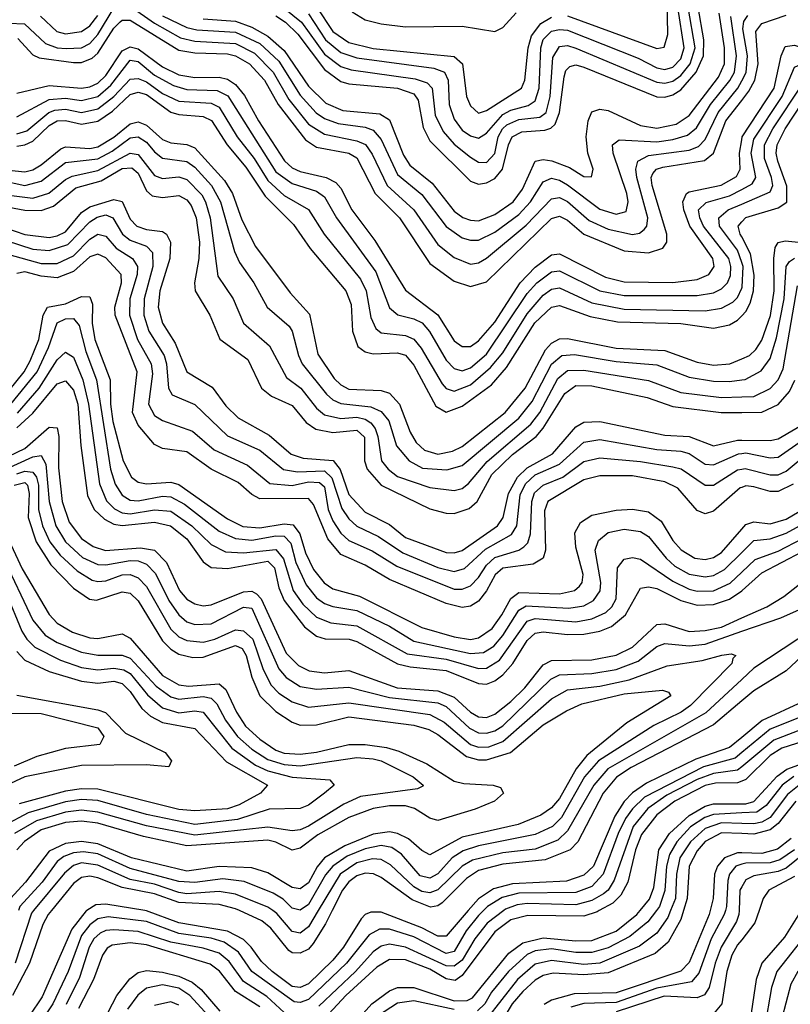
# Model space of a CAD drawing. Header units: inches. Extents: x 501365 to 657855, y 482276 to 547543.
# Tile 464 of 656: x 568217 to 570120, y 529769 to 532199. Entities that reach past the tile are written whole.
import ezdxf

# ---------------------------------------------------------------- set-up
doc = ezdxf.new("R2010")
doc.units = ezdxf.units.IN
doc.header["$MEASUREMENT"] = 0
for name, color, linetype in [('A5562', 7, 'Continuous'), ('A5563', 7, 'Continuous'), ('A5572', 7, 'Continuous'), ('A5573', 7, 'Continuous')]:
    doc.layers.add(name, color=color, linetype=linetype)

msp = doc.modelspace()

# ---------------------------------------------------------------- linework, layer by layer
at = {"layer": 'A5562', "color": 5}
for points, elevation in [([(568382.6, 530000), (568381, 529999), (568346.1, 529953.9), (568272.9, 529787.1), (568176, 529644)], 3020), ([(568295.6, 530000), (568287.5, 529990), (568274.4, 529965.6), (568241.7, 529870), (568199.3, 529790)], 2980), ([(569362.3, 530000), (569350, 529988), (569319.6, 529950), (569290, 529898.8), (569270, 529894.3), (569190, 529934.8), (569130, 529953.8), (569105.8, 529954.2), (569079.9, 529940.1), (569024.1, 529870), (568930, 529780.7), (568910, 529773.1), (568894.5, 529774.5), (568790, 529850), (568757.5, 529897.5), (568722.3, 529922.3), (568690, 529932), (568610, 529943.1), (568530, 529972.8), (568435.7, 529984.3), (568410, 529979.6), (568390, 529964.9), (568370, 529938.2), (568336.5, 529850), (568298.7, 529770), (568199.5, 529620.5)], 3040), ([(568251.6, 530000), (568246.4, 529993.6), (568205.9, 529870)], 2960), ([(569324.7, 530000), (569270, 529936.6), (569250, 529936.8), (569210, 529957.1), (569110, 529995.7), (569083.9, 529996.1), (569070, 529990.2), (569060.2, 529979.8), (569016.6, 529910), (568990, 529877.7), (568930, 529819), (568910, 529810), (568890, 529812.6), (568840.6, 529850), (568813.9, 529873.9), (568789.1, 529910), (568770, 529928.9), (568730, 529949.2), (568610, 529969.8), (568530, 529999.3), (568525.8, 530000)], 3020), ([(568989, 530000), (568972.5, 529967.5), (568941.4, 529918.6), (568930, 529905), (568910, 529894.8), (568890, 529895.8), (568881.8, 529901.8), (568836.9, 529956.9), (568815.1, 529975.1), (568760, 530000)], 2980), ([(568954.2, 530000), (568930, 529959.8), (568910, 529943.9), (568890, 529948.6), (568852.5, 529992.5), (568841.9, 530000)], 2960), ([(569412.2, 530000), (569371.1, 529968.9), (569341.2, 529930), (569310, 529877.7), (569290, 529862.7), (569270, 529863.2), (569170, 529909.6), (569130, 529916.9), (569110, 529912.3), (569090, 529898.5), (569046, 529850), (568956.1, 529763.9)], 3060), ([(569648, 530000), (569642.8, 529997.2), (569610, 529986.6), (569471.9, 529988.1), (569430, 529976.9), (569390, 529947.3), (569310, 529839.6), (569292.2, 529827.8), (569270, 529831.9), (569230, 529855.1), (569170, 529878.1), (569130, 529879.4), (569099.4, 529860.6), (569022.2, 529790), (568970, 529733.8)], 3080), ([(569015.2, 529690), (569086.8, 529770), (569130, 529801.5), (569149.8, 529810.2), (569190, 529810.3), (569290, 529776.8), (569322.2, 529777.8), (569335.3, 529784.7), (569424.8, 529895.2), (569459.4, 529920.6), (569510, 529932.4), (569590, 529925), (569630, 529926.4), (569690, 529949.6), (569741.3, 529990), (569749.4, 530000)], 3120), ([(569789.2, 530000), (569768.1, 529971.9), (569724, 529936), (569670, 529908.1), (569630, 529896.6), (569590, 529896.5), (569530, 529905.3), (569490, 529900.4), (569470, 529891.3), (569423.8, 529850), (569381.8, 529798.2), (569365.5, 529770), (569347.7, 529752.3)], 3140), ([(569824.1, 530000), (569817.2, 529982.8), (569790, 529944.1), (569748, 529912), (569649.4, 529870.6), (569610, 529867.3), (569530, 529877), (569490, 529868), (569446, 529830), (569369.2, 529730.8)], 3160), ([(569856.6, 530000), (569850, 529977.8), (569818.1, 529921.9), (569786.1, 529893.9), (569670, 529846.4), (569610, 529841.4), (569534.3, 529845.7), (569510, 529840), (569490, 529828.3), (569459.4, 529800.6), (569432.8, 529770), (569409.5, 529730)], 3180), ([(569922.2, 530000), (569919.8, 529990), (569870, 529871.8), (569849.8, 529850.2), (569690, 529796.7), (569585.9, 529794.1), (569530, 529779.1), (569512, 529768)], 3220), ([(569959.6, 530000), (569956.9, 529990), (569924.2, 529930), (569894.4, 529845.6), (569875.7, 529824.3), (569790, 529808.2), (569690, 529773.2), (569610, 529771), (569578.2, 529761.8)], 3240), ([(569993.3, 530000), (569993, 529990), (569987.1, 529972.9), (569949, 529910), (569934.1, 529870), (569919.7, 529810), (569908.1, 529791.9), (569890, 529784.3), (569808.5, 529788.5), (569690, 529750.3)], 3260), ([(568870, 529748.3), (568827.5, 529787.5), (568770, 529825.3), (568734.4, 529874.4), (568710, 529894.6), (568670, 529907.2), (568590, 529922.3), (568510, 529948.2), (568450, 529952.8), (568430, 529950.8), (568415.9, 529944.1), (568400.6, 529930), (568389, 529910), (568365.2, 529834.8), (568331.9, 529768.1)], 3060), ([(568810, 529762.4), (568750, 529800.1), (568710.7, 529850.7), (568687.8, 529867.8), (568530, 529915.2), (568490, 529920.4), (568445.1, 529914.9), (568432.9, 529907.1), (568421.6, 529890), (568399, 529830), (568362, 529758)], 3080), ([(570000, 529928), (569990, 529915.2), (569975.8, 529890), (569963, 529850), (569951.2, 529770), (569930, 529745.4)], 3280), ([(568415.3, 529710), (568457.2, 529790), (568488.8, 529831.2), (568510, 529847.2), (568530, 529852.1), (568570, 529848), (568610, 529838.3), (568642.9, 529822.9), (568665.4, 529805.4), (568711.5, 529751.5)], 3120), ([(568692.7, 529730), (568637.2, 529790), (568610, 529808.8), (568570, 529816.6), (568530, 529808.4), (568508.6, 529791.4), (568483.6, 529756.4)], 3140), ([(568610, 529766.9), (568590, 529774.5), (568550, 529765.4)], 3160), ([(569290, 529756.2), (569190, 529777), (569150, 529771.1), (569100.6, 529739.4)], 3140)]:
    msp.add_lwpolyline(points, dxfattribs=dict(at, elevation=elevation))
at = {"layer": 'A5563', "color": 5}
for points, elevation in [([(569570, 532208.5), (569790, 532128.4), (569808.9, 532131.1), (569817.6, 532162.4), (569815.7, 532250)], 3580), ([(568190.6, 532190.6), (568228.7, 532188.7), (568280.7, 532140.7), (568309.9, 532130.1), (568332.1, 532127.9), (568370, 532130.2), (568390, 532140.9), (568410, 532163.1), (568450, 532227.8)], 3440), ([(568490, 532233.1), (568550, 532190.9), (568614.3, 532154.3), (568650, 532145.9), (568750, 532140.5), (568796.6, 532116.6), (568843.2, 532070), (568882.1, 532002.1), (568930, 531941.2), (568970, 531916.5), (569050, 531900.3), (569070.9, 531890.9), (569087.7, 531867.7), (569124.6, 531790), (569190.3, 531730.3), (569250, 531644.1), (569290, 531611.9), (569330, 531596.2), (569350, 531599.2), (569370, 531610.3), (569467.8, 531692.2), (569530, 531757.3), (569550, 531760.2), (569570, 531750.7), (569623.7, 531703.7), (569670, 531681.9), (569730, 531669.1), (569747.3, 531672.7), (569758.9, 531681.1), (569765.5, 531690), (569767.9, 531710), (569740.7, 531810), (569738.4, 531830), (569743.2, 531850), (569770, 531864.1), (569870, 531877.3), (569893.5, 531886.5), (569910, 531903.8), (569941.5, 531970), (569990.3, 532030), (570000, 532048.6)], 3440), ([(568850, 532208.5), (568873.3, 532193.3), (568903.9, 532163.9), (568970, 532076.1), (569010, 532046.9), (569030, 532040.7), (569150, 532030), (569190, 532015.9), (569200.7, 532000.7), (569213.3, 531933.3), (569230, 531900.2), (569330, 531800.6), (569350, 531793), (569370, 531796.3), (569390, 531807.4), (569409.5, 531830), (569423.9, 531890), (569432.9, 531910), (569457.2, 531922.8), (569513.5, 531926.5), (569528.8, 531931.2), (569539, 531941), (569550.2, 531969.8), (569561.4, 532058.6), (569566, 532074), (569575.9, 532084.1), (569590, 532087.7), (569610, 532082.4), (569790, 532008.9), (569810, 532008.2), (569830, 532013.5), (569850, 532026), (569887.8, 532070), (569906, 532110), (569906.2, 532150), (569892.8, 532230)], 3520), ([(568870, 532228.1), (568913, 532193), (568970, 532114.2), (569010, 532083.7), (569035.6, 532075.6), (569193.7, 532053.7), (569223.4, 532043.4), (569235.3, 532030), (569243.4, 531963.4), (569263.2, 531923.2), (569290, 531891.9), (569330, 531859.6), (569350, 531847.7), (569370, 531846.7), (569390, 531868.7), (569398.9, 531910), (569409.1, 531930), (569420.2, 531939.8), (569450, 531952.7), (569501.4, 531958.6), (569516.9, 531970), (569527.3, 532010), (569534, 532106), (569550, 532133.5), (569570, 532135.5), (569590, 532128.9), (569790, 532045.1), (569810, 532042.6), (569830, 532047.4), (569850, 532061.2), (569873.1, 532090), (569884.7, 532130), (569867.7, 532230)], 3540), ([(568930, 532213.5), (568972.3, 532150), (569010, 532118.4), (569050, 532105.3), (569240, 532080), (569266.3, 532070), (569275.4, 532050), (569277.3, 531990), (569290, 531953.9), (569310, 531926.8), (569330, 531912.3), (569350, 531907.1), (569370, 531919.5), (569410, 531965.4), (569430, 531976.3), (569472.6, 531987.4), (569490, 531999), (569500.2, 532030), (569504, 532130), (569510, 532150.1), (569530, 532170.6), (569550, 532175.3), (569570, 532173.4), (569744.2, 532104.2), (569790, 532080.4), (569810, 532076.4), (569830, 532082.1), (569850, 532103), (569858.1, 532130), (569842.2, 532230)], 3560), ([(568950, 532231.1), (568990, 532170), (569030, 532142.7), (569090, 532128.3), (569290, 532108.5), (569310.3, 532090), (569320.5, 532010), (569330, 531987), (569350, 531968.4), (569370, 531975), (569455.9, 532030), (569464.3, 532050), (569472.8, 532130), (569480.7, 532159.3), (569503.6, 532190), (569530, 532205.7)], 3580), ([(568268.2, 532208.2), (568308.6, 532170), (568330, 532164.6), (568370, 532170.2), (568390, 532184.1), (568410, 532209.6)], 3460), ([(568570, 532209.1), (568630, 532180), (568654.6, 532174.6), (568750, 532168.8), (568810, 532140.6), (568857.1, 532097.1), (568910, 532012.8), (568949.1, 531969.1), (568970, 531955.7), (569003.3, 531943.3), (569070, 531934), (569090, 531926.9), (569110, 531903.3), (569150, 531817.2), (569210, 531768), (569270, 531688.8), (569310, 531660.9), (569330, 531654.7), (569350, 531655.3), (569390, 531674.4), (569450, 531718.6), (569478.8, 531750), (569510, 531799.4), (569530, 531808), (569550, 531803), (569570, 531791.3), (569650, 531731.8), (569690, 531719.4), (569714.3, 531725.7), (569719.7, 531750), (569716.3, 531770), (569682.3, 531870), (569680.6, 531890), (569697.5, 531902.5), (569790, 531897.7), (569830, 531903.4), (569866, 531914), (569888, 531932), (569923.3, 531990), (569970.8, 532049.2), (569982.3, 532070), (569987.3, 532110), (569973.2, 532206.8)], 3460), ([(568670, 532201.5), (568750, 532195.9), (568790, 532181.1), (568830, 532158.9), (568870, 532123.6), (568930, 532035.2), (568973.1, 531993.1), (569015.3, 531975.3), (569106.8, 531966.8), (569130, 531952.5), (569164.9, 531864.9), (569180.2, 531840.2), (569235.6, 531795.6), (569290, 531726.8), (569311.4, 531711.4), (569330, 531704.2), (569350, 531702.9), (569390, 531718), (569435.8, 531750), (569458.7, 531781.3), (569490.2, 531849.8), (569510, 531854.4), (569531.3, 531851.3), (569574.5, 531834.5), (569610, 531812), (569629, 531811), (569633, 531830), (569619.8, 531870), (569616.2, 531910), (569621, 531950), (569630, 531971.9), (569650, 531978.5), (569670, 531975.4), (569750, 531938), (569790, 531931.7), (569838.3, 531941.7), (569870, 531962.4), (569942.4, 532057.6), (569957.8, 532090), (569957.9, 532130), (569944.7, 532215.3)], 3480), ([(569038.5, 532218.5), (569070, 532198.7), (569110, 532189.2), (569170, 532182.1), (569310, 532183.6), (569390, 532170.1), (569410, 532180.4), (569443.4, 532216.6)], 3620), ([(568212.5, 532152.5), (568250, 532112.2), (568264.9, 532104.9), (568350, 532093.4), (568370, 532094), (568395.8, 532104.2), (568410, 532116.4), (568450, 532178.3), (568465.6, 532194.4), (568470, 532198.4), (568490, 532198.3), (568610, 532124), (568650, 532117.3), (568730, 532114.9), (568750.4, 532110), (568784.4, 532090), (568821.9, 532050), (568855, 531990), (568922.8, 531902.8), (568950, 531884.9), (569030, 531870.2), (569050, 531858.2), (569094.7, 531770), (569155, 531710), (569230, 531597.1), (569290, 531554), (569330, 531540.5), (569370, 531552.4), (569530, 531708.5), (569550, 531714), (569570, 531704.2), (569610.4, 531670), (569710, 531628.5), (569770, 531624), (569805, 531635), (569814.8, 531650), (569814.8, 531670), (569778.5, 531790), (569776.6, 531810), (569780.6, 531819.4), (569789.4, 531830.6), (569805, 531835), (569908.3, 531851.7), (569930, 531869.5), (569960.6, 531950), (570000, 532000.1)], 3420), ([(568210, 532017.6), (568290, 532037), (568370, 532030.5), (568390, 532033.6), (568410, 532042.9), (568430, 532061.3), (568470, 532122.8), (568490, 532132.1), (568510, 532127.4), (568570, 532082.8), (568610, 532063.5), (568650, 532056.6), (568710, 532057.1), (568730, 532052.4), (568750, 532039.1), (568772.3, 532012.3), (568806.5, 531950), (568870.7, 531850.7), (568890, 531834), (568910, 531824.2), (568973.5, 531810), (568997.8, 531797.8), (569010, 531783.4), (569036.9, 531730), (569094.3, 531654.3), (569170, 531532), (569250, 531470.7), (569290, 531406.7), (569310, 531392.7), (569330, 531392.6), (569350, 531406.3), (569390, 531453), (569452.8, 531550), (569490, 531588.2), (569530, 531618.5), (569550, 531620.9), (569663.4, 531563.4), (569710, 531551.9), (569830, 531550.4), (569890, 531558), (569919, 531570), (569931.9, 531590), (569928.7, 531610), (569872.2, 531690), (569856.7, 531730), (569854.5, 531750), (569863.7, 531770), (569870, 531774), (569949, 531791), (569987.5, 531812.5), (569996, 531830), (569994.8, 531870), (570000, 531902.5)], 3380), ([(568210, 531959.6), (568290, 532002.6), (568330, 532005.7), (568370, 532000), (568410, 532009.6), (568442.4, 532037.6), (568490, 532099.1), (568510, 532096.1), (568550, 532062.3), (568596.9, 532036.9), (568630, 532027.2), (568704.9, 532024.9), (568731.2, 532011.2), (568850, 531823.7), (568890, 531794.6), (568950, 531775.7), (568970, 531762), (568999.2, 531710), (569096.8, 531576.8), (569130, 531488.1), (569151, 531471), (569190, 531461.2), (569210.8, 531450.8), (569229.4, 531429.4), (569270, 531358.6), (569290, 531338.1), (569310, 531332.5), (569330, 531339.9), (569370, 531373.4), (569470, 531523.1), (569494.1, 531550), (569530, 531576.8), (569550, 531579.3), (569649.9, 531529.9), (569710, 531518.8), (569890, 531518.2), (569930, 531524.9), (569950, 531534.8), (569965.2, 531550), (569972.5, 531567.5), (569973.5, 531590), (569968.5, 531610), (569906, 531690), (569896.4, 531710), (569893.6, 531730), (569911.9, 531748.1), (569970, 531764.7), (570000, 531780.4)], 3360), ([(568210, 531917.5), (568235, 531925), (568289.4, 531970.6), (568303.9, 531976.1), (568330, 531978.1), (568370, 531970.5), (568410, 531979.4), (568450, 532009.7), (568490, 532052.3), (568510, 532054.4), (568530, 532046.2), (568570, 532016.8), (568610, 531997.8), (568690, 531993.4), (568710, 531983), (568753.9, 531910), (568796.3, 531856.3), (568830, 531802.7), (568870, 531765.5), (568930.4, 531730.4), (568968.8, 531670), (569058.5, 531558.5), (569072.8, 531530), (569083.9, 531463.9), (569096.6, 531436.6), (569110, 531426.3), (569170, 531419.5), (569190, 531410.6), (569208.8, 531388.8), (569260.5, 531300.5), (569270, 531289.2), (569290, 531282), (569330, 531297.6), (569379.6, 531340.4), (569410, 531377), (569470, 531473.4), (569510, 531519.2), (569530, 531533.9), (569550, 531537.2), (569630, 531500.3), (569710, 531485), (569910, 531480.6), (569950, 531486.8), (569978.1, 531501.9), (569990, 531513.5), (570000, 531536.3)], 3340), ([(568210, 531887.4), (568230, 531890), (568250, 531899.7), (568290, 531937.9), (568310, 531949.5), (568330, 531950.3), (568370, 531941.5), (568410, 531949.2), (568446.6, 531973.4), (568490, 532014.7), (568510, 532020.7), (568530, 532014.5), (568590, 531971.4), (568610, 531964.9), (568670, 531960.4), (568690.8, 531950.8), (568729.7, 531890), (568775.3, 531835.3), (568823.6, 531763.6), (568893.5, 531693.5), (568934.8, 531634.8), (569022.3, 531530), (569035.9, 531495.9), (569039, 531430), (569052.3, 531392.3), (569070, 531379.7), (569090, 531374.5), (569150, 531377.3), (569170, 531370.8), (569190, 531346.4), (569244.9, 531244.9), (569270, 531230.4), (569310, 531245.4), (569382.4, 531297.6), (569419.4, 531340.6), (569488.8, 531451.2), (569530, 531489.4), (569550, 531493.8), (569626.2, 531466.2), (569693.1, 531453.1), (569849.4, 531449.4), (569930, 531437.7), (569970, 531446), (569990, 531457.7), (570000, 531468.3)], 3320), ([(568190, 531827.8), (568230, 531823.5), (568250, 531828.8), (568270, 531840.7), (568319.1, 531880.9), (568330, 531885.4), (568390, 531881.2), (568410, 531885.4), (568450, 531909.2), (568490, 531942.1), (568510, 531946.9), (568530, 531939), (568570, 531903.5), (568590, 531895.7), (568630, 531891.6), (568650, 531883.2), (568722.6, 531802.6), (568743, 531770), (568765.3, 531705.3), (568799.7, 531639.7), (568885.2, 531525.2), (568932.6, 531472.6), (568953.6, 531373.6), (568993.6, 531313.6), (569010, 531297.8), (569030, 531287.2), (569110, 531283.9), (569130, 531277.5), (569155.2, 531250), (569181.1, 531181.1), (569195.9, 531155.9), (569216.6, 531136.6), (569250, 531126.9), (569286, 531134), (569310, 531145.4), (569416.2, 531230), (569465.5, 531290), (569515.8, 531384.2), (569530, 531400.8), (569550, 531411.2), (569570, 531412.1), (569690, 531388.7), (569810, 531382.8), (569890, 531353.5), (569930, 531346.2), (569970.3, 531349.7), (570000, 531362.1)], 3280), ([(568170, 531803.3), (568230, 531790), (568270, 531800.4), (568330, 531846.5), (568410, 531855.6), (568445.4, 531874.6), (568490, 531907.4), (568510, 531910.4), (568530, 531897.1), (568550, 531872.8), (568570, 531857.6), (568630, 531849.6), (568650, 531834.9), (568691.1, 531790), (568712.8, 531750), (568747.4, 531627.4), (568759.5, 531599.5), (568795.6, 531550), (568827.9, 531490), (568882.6, 531442.6), (568890.3, 531430), (568905.2, 531370), (568914.5, 531350), (568974.6, 531274.6), (568990, 531260.9), (569010, 531252.1), (569083.9, 531243.9), (569110, 531231.8), (569128.7, 531208.7), (569147.4, 531147.4), (569178.8, 531110), (569211.8, 531091.8), (569271.9, 531088.1), (569310, 531098.8), (569450, 531215.6), (569482.9, 531257.1), (569530, 531348.9), (569555.9, 531370), (569587.4, 531372.6), (569690, 531355.6), (569790, 531346.9), (569870, 531317.1), (569930, 531306.7), (569970, 531305.9), (570000, 531310.2)], 3260), ([(568190, 531765.9), (568250, 531759.1), (568288.7, 531771.3), (568330, 531805.1), (568346.8, 531813.2), (568410, 531827), (568490, 531869.7), (568510, 531866.5), (568550, 531815), (568570, 531807.4), (568610, 531811.8), (568630, 531804.6), (568666.7, 531766.7), (568676.1, 531750), (568687.3, 531710), (568706.5, 531566.5), (568744.5, 531510), (568770, 531450.1), (568834.3, 531394.3), (568875.7, 531315.7), (568911.7, 531290), (568950, 531240.1), (568970, 531223.8), (569010, 531214.9), (569050, 531217.8), (569070, 531213.3), (569083.9, 531203.9), (569094.9, 531190), (569101.4, 531170), (569110.6, 531110.6), (569127, 531090), (569150, 531072), (569230, 531044.6), (569290, 531037), (569310, 531042.1), (569325.5, 531054.5), (569371.6, 531108.4), (569479.3, 531200.7), (569501.4, 531230), (569546.3, 531313.7), (569570, 531333), (569610, 531334.2), (569770, 531309), (569850, 531279.2), (569950, 531266.6), (570000, 531268.3)], 3240), ([(568190, 531736.9), (568230, 531728.7), (568270, 531728), (568300.9, 531739.1), (568355.7, 531784.3), (568418.2, 531801.8), (568470, 531832.1), (568493.7, 531833.7), (568510, 531820.6), (568530, 531777), (568544.6, 531764.6), (568570, 531760.3), (568610, 531765), (568630, 531754.6), (568640.4, 531740.4), (568652.7, 531710), (568660.9, 531650), (568659.8, 531610), (568648.6, 531550), (568650.8, 531530), (568686.3, 531470), (568711, 531411), (568780.1, 531360.1), (568814.4, 531290), (568839.3, 531270), (568890, 531246.5), (568924.6, 531204.6), (568948.1, 531188.1), (568990, 531180.3), (569050, 531186.4), (569068.5, 531168.5), (569068.4, 531110), (569074.9, 531090), (569110, 531050.3), (569230, 530991.7), (569270, 530981.1), (569290, 530980.6), (569327.1, 530992.9), (569346.8, 531010), (569383.3, 531076.7), (569433.8, 531126.2), (569492.3, 531170), (569510, 531190.6), (569563.3, 531276.7), (569590, 531296.1), (569630, 531295.4), (569766.7, 531266.7), (569830, 531244.8), (569949.2, 531229.2), (570000, 531230)], 3220), ([(568110, 531709.8), (568230, 531668.8), (568290, 531661.8), (568310, 531665.5), (568330, 531675.8), (568370, 531723.1), (568390, 531737.5), (568450, 531755.5), (568470, 531750.9), (568490, 531706.7), (568506.1, 531690), (568530, 531681.7), (568570, 531676.4), (568579.5, 531670), (568589.8, 531650), (568587.6, 531610), (568563, 531530), (568558.7, 531490), (568569.4, 531450), (568600.9, 531400.9), (568629.7, 531329.7), (568692.3, 531292.3), (568725.8, 531245.8), (568756.8, 531216.8), (568833.5, 531173.5), (568887.1, 531127.1), (568917, 531117), (568991.1, 531111.1), (569008.7, 531088.7), (569030, 531027.4), (569070, 530983.9), (569130, 530952.8), (569170, 530921.2), (569270, 530884.1), (569290, 530883), (569310, 530889.3), (569396.8, 530950), (569410.7, 530970), (569424.5, 531030), (569446, 531070), (569470, 531093.2), (569532.8, 531127.2), (569590, 531194.2), (569610, 531206), (569650, 531207.8), (569810, 531173.6), (569870, 531170.2), (569930, 531147.4), (569990, 531161.5), (570000, 531161.3)], 3180), ([(570000, 531599.8), (569989.6, 531630), (569945.1, 531690), (569943.7, 531710), (569966.9, 531730), (570000, 531744.3)], 3340), ([(568150, 531665.1), (568250, 531632.6), (568290, 531629.9), (568335.8, 531644.2), (568390, 531700.1), (568408.2, 531711.8), (568430, 531717.3), (568447.4, 531710), (568470.6, 531670), (568490, 531654.9), (568530, 531640.4), (568545, 531625), (568546.1, 531590), (568524.3, 531510), (568523.8, 531470), (568535.8, 531430), (568573.8, 531370), (568579.8, 531350), (568584.5, 531290), (568593.4, 531273.4), (568650, 531249), (568730, 531172), (568810, 531136.7), (568868.5, 531088.5), (568903.2, 531083.2), (568970, 531086), (568988, 531068), (569012.8, 530992.8), (569030, 530967.4), (569049.3, 530949.3), (569103.5, 530923.5), (569163.2, 530883.2), (569250, 530846.8), (569290, 530836.9), (569315.7, 530844.3), (569367.4, 530892.6), (569431.5, 530928.5), (569444.9, 530950), (569453.3, 531026.7), (569466.2, 531053.8), (569490, 531075.4), (569550, 531102.3), (569610, 531156.1), (569650, 531162.9), (569790, 531138.2), (569850, 531134.4), (569870, 531128.3), (569910, 531102.4), (569930, 531100.6), (569992.1, 531127.9), (570000, 531128.7)], 3160), ([(570000, 531663.3), (569996.5, 531670), (569991.1, 531690), (570000, 531700)], 3320), ([(568190, 531620), (568270, 531597.3), (568310, 531597.2), (568350, 531616.1), (568390, 531657.8), (568410, 531669.6), (568430, 531664.9), (568455.2, 531635.2), (568496, 531610), (568508.4, 531590), (568507.5, 531570), (568489.5, 531510), (568488.2, 531470), (568508.3, 531410), (568541.7, 531350), (568545.3, 531325.3), (568535.1, 531250), (568550, 531221.8), (568570, 531210.1), (568643.5, 531183.5), (568697.2, 531137.2), (568779.4, 531099.4), (568834.6, 531054.6), (568890, 531049.2), (568930, 531058.3), (568957.1, 531057.1), (568970, 531046.2), (568979.2, 530990), (568990, 530962), (569010, 530931.5), (569030, 530913.3), (569087.8, 530887.8), (569148.8, 530850), (569290, 530793.4), (569310, 530793.5), (569330, 530801.7), (569350, 530822.2), (569370, 530853), (569390, 530871.3), (569449.9, 530890), (569462.3, 530897.7), (569471.9, 530908.1), (569478.7, 530930), (569481.4, 531010), (569488.5, 531031.5), (569510, 531050), (569558.5, 531070), (569610, 531108.9), (569650, 531117.8), (569750, 531108.9), (569830, 531095.8), (569850.2, 531090.2), (569910, 531050.6), (569930, 531050.1), (569990, 531088), (570000, 531089.8)], 3140), ([(570000, 531044.8), (569996.4, 531043.6), (569930, 530986.4), (569910, 530979.2), (569890, 530987.7), (569842.5, 531042.5), (569810, 531058.6), (569730, 531072.9), (569650, 531073.6), (569610, 531063.7), (569521.3, 531010), (569513.2, 530986.8), (569515.1, 530890), (569510, 530869.7), (569485.1, 530854.9), (569410, 530845.1), (569390.9, 530829.1), (569370, 530789.1), (569350, 530764), (569330, 530751.5), (569310, 530748.4), (569270, 530757.7), (569130, 530817.4), (569070, 530852.5), (569010, 530879.1), (568977.8, 530917.8), (568942.3, 531002.3), (568930, 531016.9), (568810, 531016.1), (568790, 531027), (568756.4, 531056.4), (568690, 531089.8), (568630, 531132.4), (568570, 531140.8), (568550, 531150.4), (568510, 531198.4), (568495.6, 531230), (568506.9, 531330), (568452.8, 531470), (568452.2, 531490), (568468.3, 531550), (568468, 531570), (568430, 531611.8), (568410, 531620.8), (568390, 531614.3), (568350, 531577.5), (568310, 531561.8), (568270, 531566.3), (568230, 531577.2), (568210, 531572.9)], 3120), ([(568190, 531282.9), (568228.4, 531330), (568243, 531357), (568264.4, 531410), (568274.7, 531470), (568286.2, 531490), (568330, 531497.9), (568370, 531515.9), (568390, 531515.5), (568396.7, 531496.7), (568396.1, 531450), (568403, 531410), (568440.9, 531310), (568441.1, 531250), (568447.1, 531207.1), (568472.6, 531110), (568493.3, 531070), (568510, 531057.7), (568530, 531053.4), (568590, 531057.6), (568610, 531051.7), (568730, 530967), (568767.9, 530947.9), (568810, 530944.8), (568870, 530954.4), (568892.6, 530952.6), (568909.2, 530930), (568923.2, 530883.2), (568942.4, 530842.4), (568968.9, 530808.9), (568990, 530794.1), (569056.4, 530776.4), (569210, 530699.2), (569290, 530676.1), (569330, 530669.5), (569350, 530673.1), (569383.4, 530696.6), (569408, 530730), (569430, 530770.6), (569450, 530785.5), (569550, 530781.6), (569587.4, 530790), (569599.3, 530800.7), (569606.1, 530810), (569608.5, 530830), (569590, 530896.8), (569587.8, 530932.2), (569601.9, 530958.1), (569630, 530976.5), (569690, 530988.7), (569730, 530990.7), (569770, 530984.2), (569801.5, 530961.5), (569830, 530913.9), (569850.5, 530890.5), (569884.1, 530870), (569910, 530866.8), (569930, 530871.8), (569950, 530884.2), (570000, 530941.6)], 3080), ([(568195.4, 531250), (568260, 531330), (568288.5, 531390), (568309.4, 531450.6), (568330, 531461.1), (568350, 531461.5), (568364.1, 531444.1), (568380.6, 531380.6), (568406.4, 531310), (568441.7, 531090), (568452.8, 531052.8), (568470, 531025.6), (568490, 531013.3), (568510, 531011.8), (568570, 531022.8), (568590, 531021.5), (568623.7, 531003.7), (568710, 530936.6), (568750, 530918.9), (568790, 530914.8), (568850, 530925.5), (568870, 530924.2), (568886.9, 530906.9), (568899.3, 530859.3), (568924.2, 530804.2), (568950, 530772.4), (568970, 530758.3), (568990, 530750.5), (569050, 530740.8), (569130, 530702), (569190, 530665.3), (569330, 530634.7), (569362.7, 530637.4), (569387.6, 530652.4), (569410, 530679.1), (569450, 530741.9), (569467.7, 530752.3), (569573.4, 530746.6), (569610, 530752.5), (569634.4, 530765.6), (569650.3, 530789.7), (569652.2, 530810), (569638.3, 530890), (569646.4, 530913.6), (569670, 530933.2), (569710, 530941.3), (569750, 530935.7), (569770, 530923.4), (569813.2, 530870), (569835.2, 530850), (569870, 530830.4), (569910, 530823.8), (569930, 530827.5), (569957.8, 530842.2), (570000, 530883.9)], 3060), ([(568211.9, 531228.1), (568265.4, 531290), (568310, 531359.6), (568330, 531378.9), (568350, 531366.1), (568372.7, 531310), (568387.1, 531250), (568413.8, 531053.8), (568431.6, 531011.6), (568451.4, 530991.4), (568470, 530982.3), (568490, 530979.1), (568550, 530989), (568590, 530985.9), (568642.2, 530950), (568690, 530903.9), (568725.6, 530885.6), (568770, 530883.2), (568850, 530891.7), (568868.2, 530868.2), (568892.5, 530790), (568916.3, 530756.3), (568950, 530724.7), (568985.4, 530710), (569050, 530702.8), (569174.2, 530634.2), (569270, 530620.7), (569350, 530597.7), (569370, 530598.8), (569401.6, 530618.4), (569470, 530714.4), (569490, 530721.3), (569590, 530713.2), (569630, 530720), (569664.2, 530735.8), (569679.3, 530750), (569690, 530770), (569693.5, 530846.5), (569710, 530867.2), (569730, 530871.6), (569750, 530867.2), (569830, 530812.9), (569870, 530793.3), (569890, 530788.3), (569930, 530789.7), (569971.7, 530808.3), (570000, 530835.3)], 3040), ([(568210, 531192.1), (568250, 531227.7), (568310, 531300.3), (568330, 531307.8), (568350, 531284.4), (568360.6, 531250), (568368.4, 531148.4), (568384.9, 531024.9), (568401.3, 530990), (568426.3, 530966.3), (568450, 530954.3), (568470, 530950.3), (568550, 530958.9), (568589.8, 530949.8), (568630, 530917.8), (568670, 530861.1), (568690, 530846.7), (568730, 530844.5), (568830, 530862.3), (568846.4, 530846.4), (568856.7, 530796.7), (568870, 530765.7), (568920.5, 530700.5), (568950, 530677.4), (568971.2, 530671.2), (569030.3, 530670.3), (569050, 530664), (569150, 530608.8), (569181.4, 530601.4), (569270, 530592.8), (569350, 530560.4), (569370, 530559.2), (569390, 530567), (569410, 530581.8), (569435.2, 530610), (569470, 530667), (569490, 530684.9), (569510, 530688.5), (569570, 530681.8), (569610, 530682.6), (569650, 530689.9), (569678.6, 530701.4), (569713.4, 530730), (569750, 530796), (569770, 530799.2), (569790, 530794.8), (569850, 530765.6), (569890, 530753.6), (569930, 530755.7), (569970, 530769), (570000, 530789.3)], 3020), ([(568128.1, 531091.9), (568230, 531140.9), (568290, 531193.4), (568310, 531191.4), (568313.7, 531170), (568312.7, 531092.7), (568322.2, 531010), (568339, 530959), (568370, 530918.4), (568398.4, 530898.4), (568429, 530889), (568515.7, 530895.7), (568550, 530889.8), (568579.3, 530859.3), (568611.4, 530790), (568630, 530768.9), (568650, 530757.1), (568670, 530752.7), (568690, 530754.8), (568770, 530786.7), (568790, 530788.5), (568801.8, 530781.8), (568813.4, 530770), (568875.4, 530635.5), (568905.2, 530605.2), (568931.8, 530591.8), (568970, 530586.6), (569030, 530592.8), (569148.9, 530550), (569250, 530542.9), (569290, 530527.1), (569330, 530489.8), (569350, 530478.2), (569370, 530476.7), (569390, 530484.6), (569430, 530516.2), (569464.3, 530550), (569510, 530606.6), (569530, 530617.4), (569630, 530618.7), (569690, 530630.2), (569730.1, 530649.9), (569790, 530706), (569810, 530708.1), (569870, 530689.3), (569910, 530691.1), (569950, 530700), (570000, 530722.3)], 2980), ([(568174.1, 531085.9), (568250, 531119.9), (568270, 531123.6), (568282.1, 531102.1), (568290, 531010), (568306.2, 530950), (568330, 530910), (568372, 530872), (568410, 530854.2), (568430, 530853.6), (568490, 530864.3), (568510, 530863.3), (568530, 530855.5), (568552.2, 530832.2), (568585.2, 530765.2), (568610, 530730.1), (568630, 530713.1), (568650, 530705.9), (568690, 530708.3), (568770, 530749.4), (568790, 530746.5), (568856.9, 530596.9), (568875.3, 530575.3), (568910, 530553.4), (568950, 530546.3), (569030, 530551.9), (569130, 530525.7), (569250, 530513), (569270, 530503.9), (569328.1, 530450), (569350, 530438.9), (569370, 530437.7), (569390, 530443.7), (569410, 530456.4), (569528.7, 530571.3), (569550, 530582.1), (569630, 530585), (569690, 530595.3), (569744.5, 530615.5), (569790, 530651.6), (569810, 530659.5), (569870, 530653.6), (569910, 530658.1), (570000, 530689.4)], 2960), ([(568210, 531078.2), (568230, 531084.8), (568250, 531082.3), (568258.8, 531070), (568263.5, 531050), (568263.7, 530990), (568273.1, 530950), (568291.7, 530910), (568317, 530877), (568358.7, 530838.7), (568395.9, 530815.9), (568410, 530812), (568430, 530814), (568470, 530828.5), (568490, 530830), (568510, 530821.8), (568530, 530799.9), (568590, 530694.5), (568610, 530675.9), (568630, 530666.7), (568670, 530662.7), (568698.6, 530670), (568750, 530693.3), (568770, 530690.3), (568792.9, 530670), (568817.5, 530597.5), (568837.6, 530557.6), (568856.9, 530536.9), (568890, 530515), (568930, 530502.3), (569030, 530512.7), (569230, 530483.8), (569265.3, 530465.3), (569330, 530410.2), (569350, 530403.7), (569375.4, 530404.6), (569410, 530417.1), (569530, 530522.5), (569570, 530545), (569650, 530554.1), (569721.9, 530570), (569815.6, 530604.4), (569902.6, 530617.4), (569950.9, 530630.9), (569973.6, 530633.6), (569985.7, 530630), (569977.7, 530622.3), (569975.5, 530610), (569873.8, 530506.2), (569850.4, 530489.6), (569783.4, 530456.6), (569646.2, 530370), (569611.6, 530330), (569554.9, 530230), (569532.4, 530207.6), (569490, 530187.5), (569350, 530160), (569312.2, 530147.8), (569285.2, 530130), (569250, 530090.7), (569230, 530080), (569205.9, 530085.9), (569159.6, 530139.6), (569135.8, 530155.8), (569110, 530161), (569070, 530152.7), (569025.8, 530134.2), (568990.1, 530109.9), (568971.9, 530088.1), (568930, 530014.9), (568910, 530001.3), (568890, 530006.3), (568868, 530028), (568843.4, 530043.4), (568771.7, 530071.7), (568718.4, 530078.4), (568650, 530069.4), (568610, 530071.4), (568490, 530103.8), (568410, 530139.8), (568375.1, 530144.9), (568350, 530142.2), (568326.5, 530133.5), (568310, 530121.2), (568272.3, 530070), (568217.8, 530010), (568214.2, 530000)], 2940), ([(568203.1, 531050), (568230, 531056.4), (568236.6, 531050), (568240.9, 531030), (568238.3, 530970), (568258, 530910), (568293.7, 530853.7), (568350, 530796.1), (568389.2, 530769.2), (568406.6, 530766.6), (568470, 530787.2), (568490, 530783.6), (568510, 530764.3), (568570, 530665.7), (568590, 530645), (568610, 530633.1), (568644.6, 530624.6), (568670, 530625.3), (568750, 530654), (568766.7, 530646.7), (568776.7, 530630), (568790, 530576.3), (568810, 530530), (568850, 530491.3), (568890, 530465.4), (568910, 530458.1), (568950, 530458.3), (569030, 530478), (569190, 530457.9), (569227.3, 530447.3), (569250, 530434.5), (569320.2, 530380.2), (569350, 530372), (569370, 530372.3), (569429.4, 530390.6), (569510, 530458.4), (569567.1, 530492.9), (569605.3, 530510), (569710, 530535.1), (569804.3, 530544.3), (569819.1, 530539.1), (569824.7, 530530), (569716.6, 530463.4), (569617.3, 530382.7), (569591.2, 530350), (569550, 530276.9), (569530, 530253.4), (569504.3, 530235.7), (569447.6, 530212.4), (569310, 530181.2), (569230, 530137.9), (569210, 530148.7), (569177.2, 530177.2), (569150.4, 530190.4), (569130, 530194.4), (569090, 530188.3), (569020.4, 530159.6), (568970, 530130.1), (568951.8, 530108.2), (568930, 530068.9), (568910, 530054), (568890, 530056.9), (568830, 530092.9), (568790, 530105.8), (568710, 530108.6), (568630, 530097.2), (568493.5, 530130), (568410, 530165), (568370, 530170.4), (568330, 530165.7), (568290, 530146.3), (568231.7, 530070), (568194.6, 530030)], 2920), ([(568190, 530914.4), (568223.6, 530843.6), (568290, 530731.3), (568309.9, 530709.9), (568347.3, 530687.3), (568390, 530673), (568410, 530671.6), (568470, 530683.1), (568490, 530672.6), (568570, 530580.1), (568610, 530557.4), (568634.1, 530554.1), (568710, 530559.8), (568725.9, 530545.9), (568752.1, 530490), (568775.1, 530455.1), (568810, 530423.2), (568850, 530395.8), (568870, 530388.6), (568910, 530385.8), (568950, 530390.8), (569030, 530410.4), (569070, 530410.2), (569122.7, 530402.7), (569153.7, 530393.7), (569222.5, 530362.5), (569290, 530319.7), (569313.5, 530313.5), (569386.4, 530310), (569404.1, 530304.1), (569412.1, 530290), (569389.6, 530270), (569342.2, 530250), (569250, 530222.7), (569230, 530228.5), (569192.4, 530252.4), (569170, 530258.3), (569130, 530258.5), (569090, 530252.2), (569030, 530230), (568953.1, 530186.9), (568910, 530154.4), (568890, 530149.2), (568850, 530168.9), (568830, 530173.5), (568630, 530160.1), (568522.7, 530182.7), (568410, 530216.2), (568370, 530221.1), (568330, 530217.8), (568270, 530199.4), (568229.1, 530170.9), (568209.8, 530150)], 2880), ([(568174.7, 530874.7), (568250, 530716.9), (568280.2, 530680.2), (568310, 530662.2), (568370, 530637.6), (568410, 530630.6), (568470, 530630.5), (568490, 530622.9), (568554.3, 530554.3), (568590, 530527.5), (568610, 530521.6), (568670, 530528.1), (568690, 530524.7), (568704.1, 530510), (568725.1, 530470), (568754.6, 530430), (568790, 530398.4), (568830, 530373), (568870, 530360.4), (568910, 530357.2), (569050, 530378.1), (569090, 530374.6), (569110, 530369.8), (569188.8, 530330), (569213.7, 530310), (569213, 530307), (569199.4, 530300.7), (569058.4, 530281.6), (569017.2, 530262.8), (568930, 530208.6), (568910, 530199.4), (568890, 530197.1), (568830, 530206.3), (568650, 530186.4), (568530, 530209.3), (568410, 530243.2), (568370, 530247.7), (568330, 530243), (568258.5, 530221.5), (568204.7, 530190)], 2860), ([(568183.7, 530783.8), (568222.4, 530690), (568234.8, 530670), (568254.9, 530650), (568318, 530618), (568370, 530600.1), (568410, 530594.7), (568450, 530598.8), (568474, 530594), (568490, 530584.9), (568533, 530533), (568570, 530500.9), (568610, 530488.3), (568650, 530493.5), (568670, 530490), (568740.6, 530400.6), (568799.2, 530359.2), (568830, 530345.3), (568890, 530329.4), (568982.9, 530322.9), (568993.5, 530310), (568969.5, 530290), (568930, 530259.9), (568910, 530251.9), (568833.4, 530250), (568755.1, 530224.9), (568650, 530212.6), (568530, 530237.3), (568410, 530272), (568370, 530274.6), (568330, 530268.6), (568238.3, 530241.7), (568179.4, 530210)], 2840), ([(568210, 530639.7), (568230, 530618.1), (568289.6, 530590), (568370, 530566), (568410, 530561.1), (568450, 530566.6), (568470, 530560.9), (568490, 530540.9), (568518.7, 530498.8), (568540.1, 530480.1), (568570, 530464.7), (568649.5, 530449.5), (568727.5, 530367.5), (568828.9, 530310), (568812, 530290), (568759.2, 530260.8), (568730, 530250.9), (568650, 530246.2), (568610, 530249.6), (568410, 530299.8), (568370, 530300.9), (568330, 530294.7), (568216.1, 530263.9)], 2820), ([(570000, 530570.8), (569911.5, 530488.5), (569669.7, 530350.3), (569635.1, 530310), (569570, 530196.8), (569545.9, 530174.1), (569490, 530152), (569410, 530142.6), (569335.5, 530124.5), (569310, 530109.8), (569250, 530051.3), (569230, 530044.2), (569210, 530046.9), (569190, 530058.4), (569133, 530113), (569110, 530125.8), (569088, 530128), (569050, 530118.2), (569008.2, 530090), (568954.2, 530000)], 2960), ([(568210, 530531.9), (568410, 530495.8), (568429, 530489), (568478.2, 530438.2), (568576.1, 530390), (568592.4, 530370), (568585.3, 530354.7), (568530, 530359.5), (568370, 530357.9), (568230, 530330.6), (568147.4, 530292.6)], 2780), ([(570000, 530517.5), (569930, 530458.3), (569727, 530353), (569690.8, 530329.2), (569658, 530290), (569595.7, 530170), (569576.7, 530150), (569514.6, 530125.4), (569410, 530114.7), (569350, 530098.7), (569320.5, 530079.5), (569260.7, 530019.3), (569250, 530011.6), (569231.3, 530008.7), (569186.4, 530026.4), (569110, 530081.6), (569090.6, 530090.6), (569070, 530092.1), (569050, 530085.8), (569030, 530071), (569014.3, 530050), (568989, 530000)], 2980), ([(568107.5, 530487.6), (568270, 530486.6), (568410, 530450.9), (568424.8, 530430), (568414.7, 530410), (568330, 530399.8), (568259.7, 530380.3), (568203.3, 530356.7)], 2760), ([(570000, 530427.4), (569970, 530402.6), (569886.5, 530373.5), (569765.3, 530314.7), (569730, 530290.8), (569710, 530269.3), (569686.9, 530233.1), (569633.8, 530110), (569610, 530087.6), (569567.3, 530072.7), (569434.2, 530065.8), (569386.7, 530053.3), (569350, 530029.4), (569324.7, 530000)], 3020), ([(570000, 530389.9), (569983.7, 530376.3), (569905.5, 530354.5), (569760.1, 530279.9), (569730, 530251.4), (569713, 530227), (569694.9, 530190), (569658.1, 530090), (569630, 530059.8), (569590, 530044.5), (569450, 530042.7), (569408.1, 530031.9), (569372.5, 530010), (569362.3, 530000)], 3040), ([(570000, 530355), (569990, 530346.6), (569930, 530338.2), (569890, 530323.4), (569815, 530285), (569768, 530252), (569732.3, 530207.7), (569685.3, 530074.7), (569670, 530050.5), (569658.8, 530041.2), (569630, 530024.5), (569590, 530014.2), (569470, 530017.2), (569445.7, 530014.3), (569416.7, 530003.3), (569412.2, 530000)], 3060), ([(570000, 530319.4), (569990, 530315.5), (569934.9, 530314.9), (569910, 530308.8), (569834.7, 530270), (569790, 530236.2), (569752.3, 530187.7), (569738.1, 530150), (569718.8, 530070), (569701.9, 530038.1), (569681.8, 530018.2), (569648, 530000)], 3080), ([(569749.4, 530000), (569772, 530028), (569783.1, 530056.9), (569795.7, 530150), (569821.4, 530190), (569870, 530234.8), (569910, 530257.4), (569930, 530263.2), (570000, 530263.6)], 3120), ([(570000, 530241), (569930, 530237.5), (569909.1, 530230), (569873.5, 530206.5), (569839.8, 530170), (569821.5, 530138.5), (569814.4, 530110), (569810.5, 530049.5), (569796.7, 530010), (569789.2, 530000)], 3140), ([(570000, 530215.1), (569950, 530217), (569910, 530202.9), (569873.3, 530170), (569847.1, 530130), (569838.8, 530090), (569836.1, 530030), (569824.1, 530000)], 3160), ([(570000, 530189.9), (569950, 530191.8), (569909.8, 530170.2), (569890, 530147.6), (569870.5, 530110), (569865.6, 530030), (569856.6, 530000)], 3180), ([(570000, 530142.2), (569990, 530142.5), (569957.4, 530130), (569940.6, 530110), (569932.9, 530090), (569929.7, 530030), (569922.2, 530000)], 3220), ([(568841.9, 530000), (568830, 530008.4), (568750, 530040.2), (568710, 530046.9), (568630, 530041.6), (568610, 530044.4), (568550, 530064.9), (568490, 530076.7), (568410, 530112.4), (568370, 530117.5), (568350, 530111.3), (568327.7, 530092.3), (568251.6, 530000)], 2960), ([(570000, 530114.3), (569985.5, 530110), (569969.7, 530090.3), (569965.7, 530074.3), (569962.3, 530010), (569959.6, 530000)], 3240), ([(568760, 530000), (568750, 530004.5), (568710, 530014.9), (568610, 530019.6), (568550, 530041.1), (568470, 530056.9), (568410, 530080.7), (568390, 530085), (568370, 530081.9), (568350, 530067.1), (568295.6, 530000)], 2980), ([(570000, 530058.5), (569995.2, 530050), (569993.3, 530000)], 3260), ([(568525.8, 530000), (568430, 530015.9), (568405.5, 530014.5), (568382.6, 530000)], 3020)]:
    msp.add_lwpolyline(points, dxfattribs=dict(at, elevation=elevation))
at = {"layer": 'A5572', "color": 5}
for points, elevation in [([(570042.7, 530000), (570032.7, 529970), (570000, 529928)], 3280), ([(570146.6, 530000), (570105.4, 529934.6), (570049.8, 529870), (570035.5, 529830), (570021.2, 529730), (570010.2, 529709.8), (570000, 529699.7)], 3320), ([(570484.1, 530000), (570458.1, 529970), (570410, 529936.4), (570350, 529913.6), (570310, 529909.7), (570230, 529925.1), (570216.6, 529923.4), (570190.7, 529909.3), (570171, 529889), (570138.8, 529850), (570121.3, 529818.7), (570087.9, 529690), (570070, 529662.8), (570030, 529622.8), (570000, 529607)], 3360), ([(570427.3, 530000), (570410, 529980.2), (570370, 529955.5), (570330, 529941.2), (570290, 529942.5), (570210, 529977.5), (570190, 529973.2), (570170, 529955.1), (570086.9, 529850), (570073.4, 529810), (570056.2, 529710), (570045.7, 529690), (570010, 529654.3), (570000, 529649.1)], 3340)]:
    msp.add_lwpolyline(points, dxfattribs=dict(at, elevation=elevation))
at = {"layer": 'A5573', "color": 5}
for points, elevation in [([(570000, 531780.4), (570026, 531794), (570035, 531810), (570023.4, 531870), (570030, 531904), (570099.7, 532010), (570130, 532081.8), (570150, 532091.1), (570248.1, 532048.1), (570270, 532046.9), (570290, 532052.8), (570432.2, 532150), (570455.8, 532184.2), (570490, 532279.7)], 3360), ([(570000, 531744.3), (570070, 531774.5), (570076.6, 531790), (570073.8, 531810), (570056.4, 531856.4), (570056.4, 531890), (570076.8, 531930), (570150, 532040.4), (570170, 532047.3), (570230, 532025.2), (570270, 532019.6), (570308.7, 532031.3), (570386.5, 532073.5), (570445.9, 532114.1), (570464.6, 532135.4), (570510, 532249.7)], 3340), ([(570000, 531700), (570010, 531711.2), (570090, 531735), (570111, 531749), (570111.8, 531788.2), (570089.2, 531850), (570085, 531870), (570087.5, 531890), (570107.5, 531930), (570150, 531994.7), (570170.9, 532009.1), (570190, 532008.4), (570250, 531993.2), (570290, 531993.7), (570390, 532021.7), (570410, 532031.4), (570464.4, 532075.6), (570490, 532109.3), (570519.3, 532190), (570542.5, 532237.5)], 3320), ([(570000, 531902.5), (570001.2, 531910), (570080.2, 532030), (570097.6, 532110), (570107.2, 532132.8), (570130, 532136.4), (570150, 532129.5), (570230, 532083.1), (570250, 532076.8), (570270, 532076.7), (570299.1, 532090), (570398.5, 532161.5), (570419, 532181), (570441.6, 532218.4)], 3380), ([(570000, 532000.1), (570017.5, 532022.5), (570032.1, 532050), (570040.3, 532090), (570035.1, 532170), (570049.9, 532190), (570110, 532210.8)], 3420), ([(570000, 532048.6), (570010.8, 532069.2), (570014, 532110), (570003.1, 532176.9), (570005.2, 532194.8), (570014.7, 532210)], 3440), ([(570000, 531468.3), (570010, 531478.8), (570020.5, 531499.5), (570029, 531530), (570031, 531569), (570021.7, 531621.7), (570000, 531663.3)], 3320), ([(570000, 531362.1), (570018.9, 531370), (570035, 531385), (570050, 531408.4), (570070.8, 531469.2), (570080, 531530), (570079, 531610), (570082.9, 531637.1), (570090.4, 531649.6), (570106.9, 531653.1), (570172.9, 531647.1)], 3280), ([(570000, 531310.2), (570008.6, 531311.4), (570047.7, 531332.3), (570070, 531363.3), (570085.9, 531414.1), (570104.5, 531510), (570110, 531590), (570117.9, 531602.1), (570130, 531610.3)], 3260), ([(570000, 531536.3), (570001.1, 531538.9), (570003.3, 531590), (570000, 531599.8)], 3340), ([(570000, 531268.3), (570030, 531269.4), (570070, 531288.9), (570089.8, 531310.2), (570102.3, 531337.7), (570137.6, 531542.4)], 3240), ([(570000, 531230), (570049.3, 531230.7), (570090, 531249.6), (570118.3, 531281.7), (570130.9, 531309.1)], 3220), ([(570000, 531161.3), (570070, 531160.1), (570090, 531164.6), (570167.5, 531210)], 3180), ([(570000, 531128.7), (570010, 531129.9), (570070, 531117.4), (570090, 531119.3), (570150, 531161.2)], 3160), ([(570000, 531089.8), (570008.6, 531091.4), (570070, 531075.8), (570090, 531075.9), (570110, 531084.5), (570170, 531134.8)], 3140), ([(570127.2, 531052.8), (570090, 531034.2), (570070, 531034.2), (570030, 531046.4), (570010, 531048.3), (570000, 531044.8)], 3120), ([(570000, 530941.6), (570010, 530953.1), (570030, 530959.6), (570070, 530955), (570110, 530966.2), (570170, 531002)], 3080), ([(570000, 530883.9), (570030, 530913.6), (570070, 530918), (570110, 530931.6), (570186.1, 530973.9)], 3060), ([(570000, 530835.3), (570033.1, 530866.9), (570090, 530887.4), (570210, 530949.5)], 3040), ([(570000, 530789.3), (570001.1, 530790), (570050, 530833.7), (570150, 530886.3)], 3020), ([(570000, 530722.3), (570062.4, 530750), (570104.4, 530775.6), (570150, 530811.2), (570170, 530820.4), (570210, 530830.3), (570290, 530839.9), (570350, 530873.2), (570370, 530878.8), (570390, 530870.4), (570388.7, 530850), (570381.2, 530830), (570351.4, 530790), (570222.8, 530697.2), (570110, 530591.9), (570030, 530542.9), (570000, 530517.5)], 2980), ([(570000, 530689.4), (570097, 530723), (570157.4, 530750), (570170, 530754), (570190.1, 530750.1), (570186, 530730), (570174.2, 530710), (570138.7, 530670), (570030, 530598.7), (570000, 530570.8)], 2960), ([(570150, 530515.6), (570050.7, 530469.3), (570000, 530427.4)], 3020), ([(570171.5, 530488.5), (570070, 530447.9), (570000, 530389.9)], 3040), ([(570194.9, 530465.1), (570078.9, 530421.1), (570000, 530355)], 3060), ([(570210, 530436.4), (570098.7, 530401.3), (570070, 530382.6), (570010, 530323.2), (570000, 530319.4)], 3080), ([(570000, 530263.6), (570010, 530263.6), (570030, 530269.4), (570087.9, 530332.1), (570111, 530349), (570150, 530363.5)], 3120), ([(570128.7, 530331.3), (570099.5, 530310), (570060.6, 530259.4), (570037.1, 530242.9), (570000, 530241)], 3140), ([(570141.6, 530310), (570113.1, 530286.9), (570070.4, 530230), (570050, 530218.3), (570030, 530214), (570000, 530215.1)], 3160), ([(570133.7, 530270), (570090, 530214.6), (570070, 530199), (570030, 530188.7), (570000, 530189.9)], 3180), ([(570212.3, 530187.7), (570110, 530104.4), (570090, 530096.2), (570030, 530085.5), (570010, 530076.1), (570000, 530058.5)], 3260), ([(570122.1, 530177.9), (570088.7, 530151.3), (570050, 530140.6), (570000, 530142.2)], 3220), ([(570130, 530150), (570094.4, 530125.6), (570070, 530118.2), (570010, 530117.3), (570000, 530114.3)], 3240), ([(570130, 530084.3), (570067, 530050), (570052.8, 530030), (570042.7, 530000)], 3280)]:
    msp.add_lwpolyline(points, dxfattribs=dict(at, elevation=elevation))

doc.saveas('drawing.dxf')
